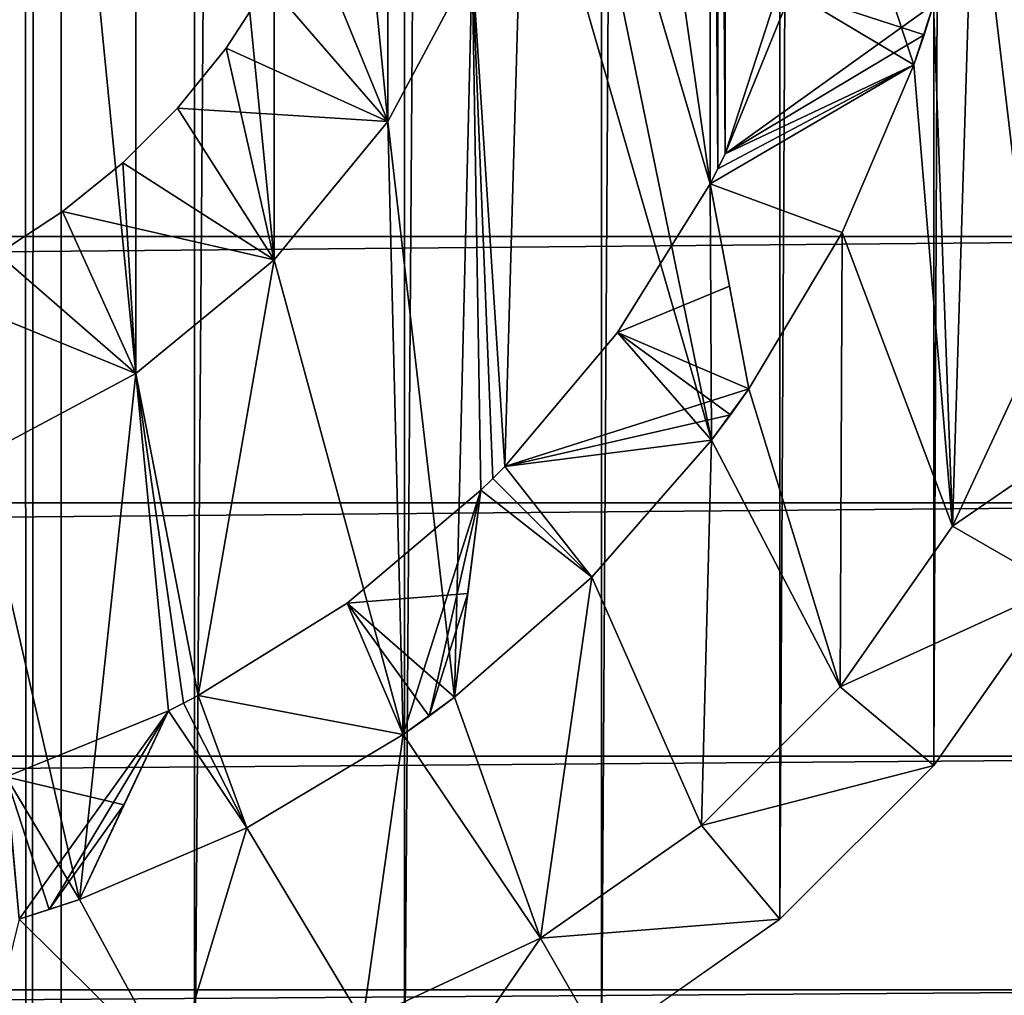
# Model space of a CAD drawing. Header units: metres. Extents: x -206 to 75, y -104 to 104.
# Tile 975 of 1056: x 37.62 to 40.44, y -40.45 to -37.66. Entities that reach past the tile are written whole.
import ezdxf

# ---------------------------------------------------------------- set-up
doc = ezdxf.new("R2010")
doc.units = ezdxf.units.M
doc.layers.add('solid_01_1-CONSUMER_THERM_B_125288', color=7, linetype='CONTINUOUS')

msp = doc.modelspace()

# ---------------------------------------------------------------- linework, layer by layer
at = {"layer": 'solid_01_1-CONSUMER_THERM_B_125288'}
for points in [[(37.641285, -67.320755), (69.485435, 75.004799), (69.506912, -74.995201)], [(37.641285, -67.320755), (37.742935, -66.77655), (69.485435, 75.004799)], [(37.723892, 66.223442), (69.485435, 75.004799), (37.742855, -66.222939)], [(37.742935, -66.77655), (37.742855, -66.222939), (69.485435, 75.004799)], [(37.622242, 65.679237), (37.723892, 66.223442), (37.641048, -65.678764)], [(37.723892, 66.223442), (37.742855, -66.222939), (37.641048, -65.678764)], [(37.422325, 65.162979), (37.622242, 65.679237), (37.440983, -65.16256)], [(37.622242, 65.679237), (37.641048, -65.678764), (37.440983, -65.16256)], [(38.120285, 41.018215, 108.410858), (37.499969, -41.072479, 108.410858), (37.499931, 41.072487, 108.410858)], [(38.120323, -41.018204, 108.410858), (37.499969, -41.072479, 108.410858), (38.120285, 41.018215, 108.410858)], [(38.120323, -41.018204, 108.410858), (38.120285, 41.018215, 108.410858), (38.72179, 40.85704, 108.410858)], [(38.120323, -41.018204, 108.410858), (38.72179, 40.85704, 108.410858), (38.721828, -40.857029, 108.410858)], [(38.721828, -40.857029, 108.410858), (38.72179, 40.85704, 108.410858), (39.286171, 40.593868, 108.410858)], [(38.721828, -40.857029, 108.410858), (39.286171, 40.593868, 108.410858), (39.286209, -40.593857, 108.410858)], [(39.286209, -40.593857, 108.410858), (39.286171, 40.593868, 108.410858), (39.79628, 40.236687, 108.410858)], [(39.286209, -40.593857, 108.410858), (39.79628, 40.236687, 108.410858), (39.796318, -40.236675, 108.410858)], [(39.796318, -40.236675, 108.410858), (39.79628, 40.236687, 108.410858), (40.23661, 39.796356, 108.410858)], [(39.796318, -40.236675, 108.410858), (40.23661, 39.796356, 108.410858), (40.236649, -39.796341, 108.410858)], [(40.236649, -39.796341, 108.410858), (40.23661, 39.796356, 108.410858), (40.593792, 39.286247, 108.410858)], [(40.236649, -39.796341, 108.410858), (40.593792, 39.286247, 108.410858), (40.59383, -39.286236, 108.410858)], [(40.398907, -36.409096, 75), (40.528244, -38.602104, 75), (40.491455, -31.382191, 75)], [(39.008591, -34.059338, 75), (39.596378, -38.131634, 75), (39.596375, -34.868355, 75)], [(39.114857, -36.499992, 75), (39.596378, -38.131634, 75), (39.008591, -34.059338, 75)], [(37.952686, -38.674221, 6), (37.952686, -34.325768, 6), (37.500607, -34.084133, 6)], [(37.50061, -38.915855, 6), (37.952686, -38.674221, 6), (37.500607, -34.084133, 6)], [(38.348946, -38.349033, 6), (38.348942, -34.650955, 6), (37.952686, -34.325768, 6)], [(37.952686, -38.674221, 6), (38.348946, -38.349033, 6), (37.952686, -34.325768, 6)], [(38.674149, -37.952782, 6), (38.674149, -35.047207, 6), (38.348942, -34.650955, 6)], [(38.348946, -38.349033, 6), (38.674149, -37.952782, 6), (38.348942, -34.650955, 6)], [(39.596375, -34.868355, 75), (39.596378, -38.131634, 75), (39.618492, -38.088959, 75)], [(39.618488, -34.911026, 75), (39.596375, -34.868355, 75), (39.618492, -38.088959, 75)], [(39.618488, -34.911026, 75), (39.618492, -38.088959, 75), (39.640015, -38.04599, 75)], [(39.640015, -34.953999, 75), (39.618488, -34.911026, 75), (39.640015, -38.04599, 75)], [(39.640015, -34.953999, 75), (39.640015, -38.04599, 75), (39.949032, -37.094933, 75)], [(38.674149, -37.952782, 6), (38.915802, -37.500694, 6), (38.674149, -35.047207, 6)], [(40.398907, -36.409096, 75), (40.398907, -36.590889, 75), (40.528244, -38.602104, 75)], [(39.114857, -36.499992, 75), (39.06461, -37.010147, 75), (39.600849, -38.865273, 75)], [(39.114857, -36.499992, 75), (39.600849, -38.865273, 75), (39.596378, -38.131634, 75)], [(40.398907, -36.590889, 75), (40.351952, -37.110088, 75), (40.528244, -38.602104, 75)], [(39.06461, -37.010147, 75), (38.915802, -37.500694, 75), (39.008591, -38.940651, 75)], [(39.06461, -37.010147, 75), (39.008591, -38.940651, 75), (39.600849, -38.865273, 75)], [(39.949032, -37.094933, 75), (39.640015, -38.04599, 75), (40.179993, -37.791283, 75)], [(39.949032, -37.094933, 75), (40.179993, -37.791283, 75), (40.236168, -37.618385, 75)], [(40.351952, -37.110088, 75), (40.236168, -37.618385, 75), (40.290833, -39.111271, 75)], [(40.351952, -37.110088, 75), (40.290833, -39.111271, 75), (40.528244, -38.602104, 75)], [(38.331608, -37.557499, 6.499915), (38.432114, -37.360249, 6.499915), (38.674149, -37.952782, 6)], [(38.432114, -37.360249, 6.499915), (38.915802, -37.500694, 6), (38.674149, -37.952782, 6)], [(-42.438435, -38.282444, 108.5), (42.499966, -37.499992, 108.5), (-42.500034, -37.500031, 108.5)], [(-42.438435, -38.282444, 108.5), (42.43837, -38.282402, 108.5), (42.499966, -37.499992, 108.5)], [(38.331608, -37.557499, 74.500084), (38.674149, -37.952782, 75), (38.915802, -37.500694, 75)], [(38.915802, -37.500694, 75), (38.674149, -37.952782, 75), (38.865246, -39.600876, 75)], [(38.915802, -37.500694, 75), (38.865246, -39.600876, 75), (38.940624, -39.008617, 75)], [(38.915802, -37.500694, 75), (38.974842, -38.974869, 75), (39.008591, -38.940651, 75)], [(38.915802, -37.500694, 75), (38.940624, -39.008617, 75), (38.974842, -38.974869, 75)], [(38.211033, -37.743164, 74.500084), (38.674149, -37.952782, 75), (38.331608, -37.557499, 74.500084)], [(38.211033, -37.743164, 6.499915), (38.331608, -37.557499, 6.499915), (38.674149, -37.952782, 6)], [(38.331608, -37.557499, 74.500084), (38.331608, -37.557499, 6.499915), (38.211033, -37.743164, 6.499915)], [(38.211033, -37.743164, 74.500084), (38.331608, -37.557499, 74.500084), (38.211033, -37.743164, 6.499915)], [(39.828678, -37.581516, 26), (39.828678, -37.581516, 55), (39.640015, -38.04599, 55)], [(40.179993, -37.791283, 55), (39.640015, -38.04599, 55), (39.828678, -37.581516, 55)], [(39.640015, -38.04599, 26), (39.828678, -37.581516, 26), (39.640015, -38.04599, 55)], [(40.236168, -37.618385, 26), (39.828678, -37.581516, 26), (39.640015, -38.04599, 26)], [(40.209087, -37.705158, 55), (39.828678, -37.581516, 55), (40.236168, -37.618385, 55)], [(40.179993, -37.791283, 55), (39.828678, -37.581516, 55), (40.209087, -37.705158, 55)], [(40.236168, -37.618385, 26), (39.640015, -38.04599, 26), (40.209087, -37.705158, 26)], [(40.236168, -37.618385, 75), (40.179993, -37.791283, 75), (40.290833, -39.111271, 75)], [(40.209087, -37.705158, 26), (40.209087, -37.705158, 55), (40.236168, -37.618385, 55)], [(40.236168, -37.618385, 26), (40.209087, -37.705158, 26), (40.236168, -37.618385, 55)], [(40.209087, -37.705158, 26), (39.640015, -38.04599, 26), (40.179993, -37.791283, 26)], [(40.179993, -37.791283, 26), (40.179993, -37.791283, 55), (40.209087, -37.705158, 55)], [(40.209087, -37.705158, 26), (40.179993, -37.791283, 26), (40.209087, -37.705158, 55)], [(38.071712, -37.915211, 74.500084), (38.674149, -37.952782, 75), (38.211033, -37.743164, 74.500084)], [(38.071712, -37.915211, 6.499915), (38.211033, -37.743164, 6.499915), (38.348946, -38.349033, 6)], [(38.211033, -37.743164, 74.500084), (38.211033, -37.743164, 6.499915), (38.071712, -37.915211, 6.499915)], [(38.071712, -37.915211, 74.500084), (38.211033, -37.743164, 74.500084), (38.071712, -37.915211, 6.499915)], [(38.211033, -37.743164, 6.499915), (38.674149, -37.952782, 6), (38.348946, -38.349033, 6)], [(40.179993, -37.791283, 6), (39.618492, -38.088959, 6), (39.596378, -38.131634, 6)], [(39.974892, -38.270557, 6), (40.179993, -37.791283, 6), (39.596378, -38.131634, 6)], [(40.179993, -37.791283, 6), (39.640015, -38.04599, 6), (39.618492, -38.088959, 6)], [(39.640015, -38.04599, 55), (40.179993, -37.791283, 75), (39.640015, -38.04599, 75)], [(40.179993, -37.791283, 55), (40.179993, -37.791283, 75), (39.640015, -38.04599, 55)], [(40.179993, -37.791283, 26), (39.640015, -38.04599, 6), (40.179993, -37.791283, 6)], [(40.179993, -37.791283, 26), (39.640015, -38.04599, 26), (39.640015, -38.04599, 6)], [(40.179993, -37.791283, 75), (39.974892, -38.270557, 75), (40.290833, -39.111271, 75)], [(39.974892, -38.270557, 6), (39.974892, -38.270557, 75), (40.179993, -37.791283, 75)], [(40.179993, -37.791283, 55), (39.974892, -38.270557, 6), (40.179993, -37.791283, 75)], [(40.179993, -37.791283, 26), (40.179993, -37.791283, 6), (39.974892, -38.270557, 6)], [(40.179993, -37.791283, 26), (39.974892, -38.270557, 6), (40.179993, -37.791283, 55)], [(37.915173, -38.071751, 74.500084), (38.348946, -38.349033, 75), (38.071712, -37.915211, 74.500084)], [(37.915173, -38.071751, 6.499915), (38.071712, -37.915211, 6.499915), (38.348946, -38.349033, 6)], [(38.071712, -37.915211, 74.500084), (38.071712, -37.915211, 6.499915), (37.915173, -38.071751, 6.499915)], [(37.915173, -38.071751, 74.500084), (38.071712, -37.915211, 74.500084), (37.915173, -38.071751, 6.499915)], [(38.071712, -37.915211, 74.500084), (38.348946, -38.349033, 75), (38.674149, -37.952782, 75)], [(38.674149, -37.952782, 75), (38.348946, -38.349033, 75), (38.71817, -39.707733, 75)], [(38.674149, -37.952782, 75), (38.71817, -39.707733, 75), (38.865246, -39.600876, 75)], [(39.640015, -38.04599, 55), (39.640015, -38.04599, 75), (39.618492, -38.088959, 75)], [(39.618492, -38.088959, 6), (39.640015, -38.04599, 6), (39.640015, -38.04599, 26)], [(39.640015, -38.04599, 26), (39.618492, -38.088959, 75), (39.618492, -38.088959, 6)], [(39.640015, -38.04599, 26), (39.640015, -38.04599, 55), (39.618492, -38.088959, 75)], [(37.743126, -38.211071, 74.500084), (38.348946, -38.349033, 75), (37.915173, -38.071751, 74.500084)], [(37.743126, -38.211071, 6.499915), (37.915173, -38.071751, 6.499915), (37.952686, -38.674221, 6)], [(37.915173, -38.071751, 74.500084), (37.915173, -38.071751, 6.499915), (37.743126, -38.211071, 6.499915)], [(37.743126, -38.211071, 74.500084), (37.915173, -38.071751, 74.500084), (37.743126, -38.211071, 6.499915)], [(37.915173, -38.071751, 6.499915), (38.348946, -38.349033, 6), (37.952686, -38.674221, 6)], [(39.618492, -38.088959, 75), (39.596378, -38.131634, 75), (39.596428, -38.131908, 55)], [(39.596428, -38.131908, 26), (39.596378, -38.131634, 6), (39.618492, -38.088959, 6)], [(39.596428, -38.131908, 55), (39.618492, -38.088959, 6), (39.618492, -38.088959, 75)], [(39.596428, -38.131908, 26), (39.618492, -38.088959, 6), (39.596428, -38.131908, 55)], [(39.596428, -38.131908, 26), (39.596428, -38.131908, 55), (39.331551, -38.557209, 55)], [(39.651955, -38.424458, 55), (39.331551, -38.557209, 55), (39.596428, -38.131908, 55)], [(39.331551, -38.557209, 26), (39.596428, -38.131908, 26), (39.331551, -38.557209, 55)], [(39.651955, -38.424458, 26), (39.596428, -38.131908, 26), (39.331551, -38.557209, 26)], [(39.596378, -38.131634, 75), (39.600849, -38.865273, 75), (39.707706, -38.718197, 75)], [(39.707706, -38.718197, 55), (39.596378, -38.131634, 75), (39.707706, -38.718197, 75)], [(39.651955, -38.424458, 55), (39.596428, -38.131908, 55), (39.596378, -38.131634, 75)], [(39.651955, -38.424458, 55), (39.596378, -38.131634, 75), (39.707706, -38.718197, 55)], [(39.707706, -38.718197, 6), (39.974892, -38.270557, 6), (39.596378, -38.131634, 6)], [(39.596428, -38.131908, 26), (39.707706, -38.718197, 6), (39.596378, -38.131634, 6)], [(39.651955, -38.424458, 26), (39.707706, -38.718197, 6), (39.596428, -38.131908, 26)], [(37.557461, -38.331642, 74.500084), (37.952686, -38.674221, 75), (37.743126, -38.211071, 74.500084)], [(37.557461, -38.331642, 6.499915), (37.743126, -38.211071, 6.499915), (37.952686, -38.674221, 6)], [(37.743126, -38.211071, 74.500084), (37.743126, -38.211071, 6.499915), (37.557461, -38.331642, 6.499915)], [(37.557461, -38.331642, 74.500084), (37.743126, -38.211071, 74.500084), (37.557461, -38.331642, 6.499915)], [(37.743126, -38.211071, 74.500084), (37.952686, -38.674221, 75), (38.348946, -38.349033, 75)], [(39.974892, -38.270557, 75), (39.707706, -38.718197, 75), (39.968502, -39.571556, 75)], [(39.707706, -38.718197, 55), (39.707706, -38.718197, 75), (39.974892, -38.270557, 75)], [(39.707706, -38.718197, 6), (39.974892, -38.270557, 75), (39.974892, -38.270557, 6)], [(39.707706, -38.718197, 26), (39.974892, -38.270557, 75), (39.707706, -38.718197, 6)], [(39.707706, -38.718197, 26), (39.707706, -38.718197, 55), (39.974892, -38.270557, 75)], [(39.974892, -38.270557, 75), (39.968502, -39.571556, 75), (40.290833, -39.111271, 75)], [(-42.255394, -39.044895, 108.5), (42.43837, -38.282402, 108.5), (-42.438435, -38.282444, 108.5)], [(-42.255394, -39.044895, 108.5), (42.255329, -39.044853, 108.5), (42.43837, -38.282402, 108.5)], [(37.36021, -38.432148, 74.500084), (37.952686, -38.674221, 75), (37.557461, -38.331642, 74.500084)], [(37.557461, -38.331642, 6.499915), (37.952686, -38.674221, 6), (37.50061, -38.915855, 6)], [(38.348946, -38.349033, 75), (37.952686, -38.674221, 75), (38.131607, -39.596405, 75)], [(38.348946, -38.349033, 75), (38.131607, -39.596405, 75), (38.71817, -39.707733, 75)], [(37.36021, -38.432148, 74.500084), (37.50061, -38.915855, 75), (37.952686, -38.674221, 75)], [(39.651955, -38.424458, 55), (39.707706, -38.718197, 55), (39.331551, -38.557209, 55)], [(39.651955, -38.424458, 26), (39.331551, -38.557209, 26), (39.707706, -38.718197, 26)], [(39.651955, -38.424458, 26), (39.707706, -38.718197, 26), (39.707706, -38.718197, 6)], [(39.331551, -38.557209, 26), (39.331551, -38.557209, 55), (39.008591, -38.940651, 55)], [(39.600849, -38.865273, 55), (39.008591, -38.940651, 55), (39.331551, -38.557209, 55)], [(39.008591, -38.940651, 26), (39.331551, -38.557209, 26), (39.008591, -38.940651, 55)], [(39.707706, -38.718197, 26), (39.331551, -38.557209, 26), (39.008591, -38.940651, 26)], [(39.655136, -38.792355, 55), (39.331551, -38.557209, 55), (39.707706, -38.718197, 55)], [(39.600849, -38.865273, 55), (39.331551, -38.557209, 55), (39.655136, -38.792355, 55)], [(40.857002, -38.721855, 108.410858), (40.528244, -38.602104, 75), (40.290833, -39.111271, 75)], [(37.952686, -38.674221, 75), (37.50061, -38.915855, 75), (37.791256, -40.180019, 75)], [(37.952686, -38.674221, 75), (37.791256, -40.180019, 75), (38.045963, -39.640041, 75)], [(37.952686, -38.674221, 75), (38.088936, -39.618519, 75), (38.131607, -39.596405, 75)], [(37.952686, -38.674221, 75), (38.045963, -39.640041, 75), (38.088936, -39.618519, 75)], [(39.707706, -38.718197, 26), (39.008591, -38.940651, 26), (39.655136, -38.792355, 26)], [(39.707706, -38.718197, 75), (39.600849, -38.865273, 75), (39.968502, -39.571556, 75)], [(39.655136, -38.792355, 26), (39.655136, -38.792355, 55), (39.707706, -38.718197, 55)], [(39.707706, -38.718197, 26), (39.655136, -38.792355, 26), (39.707706, -38.718197, 55)], [(40.59383, -39.286236, 108.410858), (40.857002, -38.721855, 108.410858), (40.290833, -39.111271, 75)], [(39.655136, -38.792355, 26), (39.008591, -38.940651, 26), (39.600849, -38.865273, 26)], [(39.600849, -38.865273, 26), (39.600849, -38.865273, 55), (39.655136, -38.792355, 55)], [(39.655136, -38.792355, 26), (39.600849, -38.865273, 26), (39.655136, -38.792355, 55)], [(39.008591, -38.940651, 55), (39.600849, -38.865273, 75), (39.008591, -38.940651, 75)], [(39.600849, -38.865273, 55), (39.600849, -38.865273, 75), (39.008591, -38.940651, 55)], [(39.257683, -39.25771, 6), (39.600849, -38.865273, 6), (39.008591, -38.940651, 6)], [(39.600849, -38.865273, 26), (39.008591, -38.940651, 6), (39.600849, -38.865273, 6)], [(39.600849, -38.865273, 26), (39.008591, -38.940651, 26), (39.008591, -38.940651, 6)], [(39.600849, -38.865273, 75), (39.257683, -39.25771, 75), (39.571529, -39.968525, 75)], [(39.257683, -39.25771, 6), (39.257683, -39.25771, 75), (39.600849, -38.865273, 75)], [(39.600849, -38.865273, 55), (39.257683, -39.25771, 6), (39.600849, -38.865273, 75)], [(39.600849, -38.865273, 26), (39.600849, -38.865273, 6), (39.257683, -39.25771, 6)], [(39.600849, -38.865273, 26), (39.257683, -39.25771, 6), (39.600849, -38.865273, 55)], [(39.600849, -38.865273, 75), (39.571529, -39.968525, 75), (39.968502, -39.571556, 75)], [(37.50061, -38.915855, 75), (37.618359, -40.236195, 75), (37.791256, -40.180019, 75)], [(39.008591, -38.940651, 55), (39.008591, -38.940651, 75), (38.974842, -38.974869, 75)], [(38.974842, -38.974869, 6), (39.008591, -38.940651, 6), (39.008591, -38.940651, 26)], [(39.008591, -38.940651, 26), (38.974842, -38.974869, 75), (38.974842, -38.974869, 6)], [(39.008591, -38.940651, 26), (39.008591, -38.940651, 55), (38.974842, -38.974869, 75)], [(39.257683, -39.25771, 6), (39.008591, -38.940651, 6), (38.974842, -38.974869, 6)], [(38.974842, -38.974869, 75), (38.940624, -39.008617, 75), (38.94059, -39.008896, 55)], [(38.94059, -39.008896, 55), (38.974842, -38.974869, 6), (38.974842, -38.974869, 75)], [(38.94059, -39.008896, 26), (38.940624, -39.008617, 6), (38.974842, -38.974869, 6)], [(38.94059, -39.008896, 26), (38.974842, -38.974869, 6), (38.94059, -39.008896, 55)], [(39.257683, -39.25771, 6), (38.974842, -38.974869, 6), (38.940624, -39.008617, 6)], [(38.94059, -39.008896, 26), (38.94059, -39.008896, 55), (38.557247, -39.331532, 55)], [(38.71817, -39.707733, 55), (38.557247, -39.331532, 55), (38.94059, -39.008896, 55)], [(38.557247, -39.331532, 26), (38.94059, -39.008896, 26), (38.557247, -39.331532, 55)], [(38.902992, -39.304287, 26), (38.94059, -39.008896, 26), (38.557247, -39.331532, 26)], [(38.71817, -39.707733, 55), (38.94059, -39.008896, 55), (38.792332, -39.655159, 55)], [(38.902992, -39.304287, 55), (38.792332, -39.655159, 55), (38.94059, -39.008896, 55)], [(38.865246, -39.600876, 55), (38.940624, -39.008617, 75), (38.865246, -39.600876, 75)], [(38.902992, -39.304287, 55), (38.940624, -39.008617, 75), (38.865246, -39.600876, 55)], [(38.865246, -39.600876, 6), (39.257683, -39.25771, 6), (38.940624, -39.008617, 6)], [(38.94059, -39.008896, 26), (38.865246, -39.600876, 6), (38.940624, -39.008617, 6)], [(38.902992, -39.304287, 26), (38.865246, -39.600876, 6), (38.94059, -39.008896, 26)], [(38.902992, -39.304287, 55), (38.94059, -39.008896, 55), (38.940624, -39.008617, 75)], [(-41.954891, -39.770306, 108.5), (42.255329, -39.044853, 108.5), (-42.255394, -39.044895, 108.5)], [(-41.954891, -39.770306, 108.5), (41.95483, -39.770264, 108.5), (42.255329, -39.044853, 108.5)], [(40.59383, -39.286236, 108.410858), (40.290833, -39.111271, 75), (39.968502, -39.571556, 75)], [(39.257683, -39.25771, 75), (38.865246, -39.600876, 75), (39.111248, -40.290855, 75)], [(38.865246, -39.600876, 55), (38.865246, -39.600876, 75), (39.257683, -39.25771, 75)], [(38.865246, -39.600876, 6), (39.257683, -39.25771, 75), (39.257683, -39.25771, 6)], [(38.865246, -39.600876, 26), (39.257683, -39.25771, 75), (38.865246, -39.600876, 6)], [(38.865246, -39.600876, 26), (38.865246, -39.600876, 55), (39.257683, -39.25771, 75)], [(39.257683, -39.25771, 75), (39.111248, -40.290855, 75), (39.571529, -39.968525, 75)], [(40.236649, -39.796341, 108.410858), (40.59383, -39.286236, 108.410858), (39.968502, -39.571556, 75)], [(38.902992, -39.304287, 26), (38.557247, -39.331532, 26), (38.865246, -39.600876, 26)], [(38.902992, -39.304287, 55), (38.865246, -39.600876, 55), (38.792332, -39.655159, 55)], [(38.902992, -39.304287, 26), (38.865246, -39.600876, 26), (38.865246, -39.600876, 6)], [(38.557247, -39.331532, 26), (38.557247, -39.331532, 55), (38.131607, -39.596405, 55)], [(38.71817, -39.707733, 55), (38.131607, -39.596405, 55), (38.557247, -39.331532, 55)], [(38.131607, -39.596405, 26), (38.557247, -39.331532, 26), (38.131607, -39.596405, 55)], [(38.71817, -39.707733, 26), (38.557247, -39.331532, 26), (38.131607, -39.596405, 26)], [(38.792332, -39.655159, 26), (38.557247, -39.331532, 26), (38.71817, -39.707733, 26)], [(38.865246, -39.600876, 26), (38.557247, -39.331532, 26), (38.792332, -39.655159, 26)], [(38.131607, -39.596405, 55), (38.131607, -39.596405, 75), (38.088936, -39.618519, 75)], [(38.088936, -39.618519, 6), (38.131607, -39.596405, 6), (38.131607, -39.596405, 26)], [(38.131607, -39.596405, 26), (38.088936, -39.618519, 75), (38.088936, -39.618519, 6)], [(38.131607, -39.596405, 26), (38.131607, -39.596405, 55), (38.088936, -39.618519, 75)], [(38.270531, -39.974918, 6), (38.131607, -39.596405, 6), (38.088936, -39.618519, 6)], [(38.131607, -39.596405, 55), (38.71817, -39.707733, 75), (38.131607, -39.596405, 75)], [(38.71817, -39.707733, 55), (38.71817, -39.707733, 75), (38.131607, -39.596405, 55)], [(38.270531, -39.974918, 6), (38.71817, -39.707733, 6), (38.131607, -39.596405, 6)], [(38.71817, -39.707733, 26), (38.131607, -39.596405, 6), (38.71817, -39.707733, 6)], [(38.71817, -39.707733, 26), (38.131607, -39.596405, 26), (38.131607, -39.596405, 6)], [(40.236649, -39.796341, 108.410858), (39.968502, -39.571556, 75), (39.571529, -39.968525, 75)], [(38.088936, -39.618519, 75), (38.045963, -39.640041, 75), (38.045845, -39.640297, 55)], [(38.045845, -39.640297, 55), (38.088936, -39.618519, 6), (38.088936, -39.618519, 75)], [(38.045845, -39.640297, 26), (38.045963, -39.640041, 6), (38.088936, -39.618519, 6)], [(38.045845, -39.640297, 26), (38.088936, -39.618519, 6), (38.045845, -39.640297, 55)], [(38.270531, -39.974918, 6), (38.088936, -39.618519, 6), (38.045963, -39.640041, 6)], [(38.865246, -39.600876, 75), (38.71817, -39.707733, 75), (39.111248, -40.290855, 75)], [(38.792332, -39.655159, 26), (38.792332, -39.655159, 55), (38.865246, -39.600876, 55)], [(38.865246, -39.600876, 26), (38.792332, -39.655159, 26), (38.865246, -39.600876, 55)], [(38.045845, -39.640297, 26), (38.045845, -39.640297, 55), (37.581566, -39.828682, 55)], [(37.618359, -40.236195, 55), (37.581566, -39.828682, 55), (38.045845, -39.640297, 55)], [(37.581566, -39.828682, 26), (38.045845, -39.640297, 26), (37.581566, -39.828682, 55)], [(37.918808, -39.909611, 26), (38.045845, -39.640297, 26), (37.581566, -39.828682, 26)], [(37.618359, -40.236195, 55), (38.045845, -39.640297, 55), (37.705135, -40.209114, 55)], [(37.918808, -39.909611, 55), (37.705135, -40.209114, 55), (38.045845, -39.640297, 55)], [(37.791256, -40.180019, 55), (38.045963, -39.640041, 75), (37.791256, -40.180019, 75)], [(37.918808, -39.909611, 55), (38.045963, -39.640041, 75), (37.791256, -40.180019, 55)], [(37.791256, -40.180019, 6), (38.270531, -39.974918, 6), (38.045963, -39.640041, 6)], [(38.045845, -39.640297, 26), (37.791256, -40.180019, 6), (38.045963, -39.640041, 6)], [(37.918808, -39.909611, 26), (37.791256, -40.180019, 6), (38.045845, -39.640297, 26)], [(37.918808, -39.909611, 55), (38.045845, -39.640297, 55), (38.045963, -39.640041, 75)], [(38.71817, -39.707733, 26), (38.71817, -39.707733, 55), (38.792332, -39.655159, 55)], [(38.792332, -39.655159, 26), (38.71817, -39.707733, 26), (38.792332, -39.655159, 55)], [(38.71817, -39.707733, 75), (38.270531, -39.974918, 75), (38.602081, -40.528267, 75)], [(38.270531, -39.974918, 6), (38.270531, -39.974918, 75), (38.71817, -39.707733, 75)], [(38.71817, -39.707733, 55), (38.270531, -39.974918, 6), (38.71817, -39.707733, 75)], [(38.71817, -39.707733, 26), (38.71817, -39.707733, 6), (38.270531, -39.974918, 6)], [(38.71817, -39.707733, 26), (38.270531, -39.974918, 6), (38.71817, -39.707733, 55)], [(38.71817, -39.707733, 75), (38.602081, -40.528267, 75), (39.111248, -40.290855, 75)], [(-41.545181, -40.43885, 108.5), (41.95483, -39.770264, 108.5), (-41.954891, -39.770306, 108.5)], [(-41.545181, -40.43885, 108.5), (41.545116, -40.438808, 108.5), (41.95483, -39.770264, 108.5)], [(39.796318, -40.236675, 108.410858), (40.236649, -39.796341, 108.410858), (39.571529, -39.968525, 75)], [(37.705135, -40.209114, 26), (37.581566, -39.828682, 26), (37.618359, -40.236195, 26)], [(37.791256, -40.180019, 26), (37.581566, -39.828682, 26), (37.705135, -40.209114, 26)], [(37.918808, -39.909611, 26), (37.581566, -39.828682, 26), (37.791256, -40.180019, 26)], [(37.918808, -39.909611, 55), (37.791256, -40.180019, 55), (37.705135, -40.209114, 55)], [(37.918808, -39.909611, 26), (37.791256, -40.180019, 26), (37.791256, -40.180019, 6)], [(38.270531, -39.974918, 75), (37.791256, -40.180019, 75), (38.059795, -40.673584, 75)], [(37.791256, -40.180019, 55), (37.791256, -40.180019, 75), (38.270531, -39.974918, 75)], [(37.791256, -40.180019, 6), (38.270531, -39.974918, 75), (38.270531, -39.974918, 6)], [(37.791256, -40.180019, 26), (38.270531, -39.974918, 75), (37.791256, -40.180019, 6)], [(37.791256, -40.180019, 26), (37.791256, -40.180019, 55), (38.270531, -39.974918, 75)], [(38.270531, -39.974918, 75), (38.059795, -40.673584, 75), (38.602081, -40.528267, 75)], [(39.796318, -40.236675, 108.410858), (39.571529, -39.968525, 75), (39.111248, -40.290855, 75)], [(37.791256, -40.180019, 75), (37.618359, -40.236195, 75), (38.059795, -40.673584, 75)], [(37.705135, -40.209114, 26), (37.705135, -40.209114, 55), (37.791256, -40.180019, 55)], [(37.791256, -40.180019, 26), (37.705135, -40.209114, 26), (37.791256, -40.180019, 55)], [(37.618359, -40.236195, 26), (37.618359, -40.236195, 55), (37.705135, -40.209114, 55)], [(37.705135, -40.209114, 26), (37.618359, -40.236195, 26), (37.705135, -40.209114, 55)], [(37.618359, -40.236195, 75), (37.499969, -40.722588, 75), (38.059795, -40.673584, 75)], [(39.286209, -40.593857, 108.410858), (39.796318, -40.236675, 108.410858), (39.111248, -40.290855, 75)], [(38.721828, -40.857029, 108.410858), (39.111248, -40.290855, 75), (38.602081, -40.528267, 75)], [(38.721828, -40.857029, 108.410858), (39.286209, -40.593857, 108.410858), (39.111248, -40.290855, 75)], [(-41.035572, -41.035572, 108.5), (41.545116, -40.438808, 108.5), (-41.545181, -40.43885, 108.5)], [(-41.035572, -41.035572, 108.5), (41.035511, -41.035534, 108.5), (41.545116, -40.438808, 108.5)]]:
    msp.add_3dface(points, dxfattribs=at)

doc.saveas('drawing.dxf')
